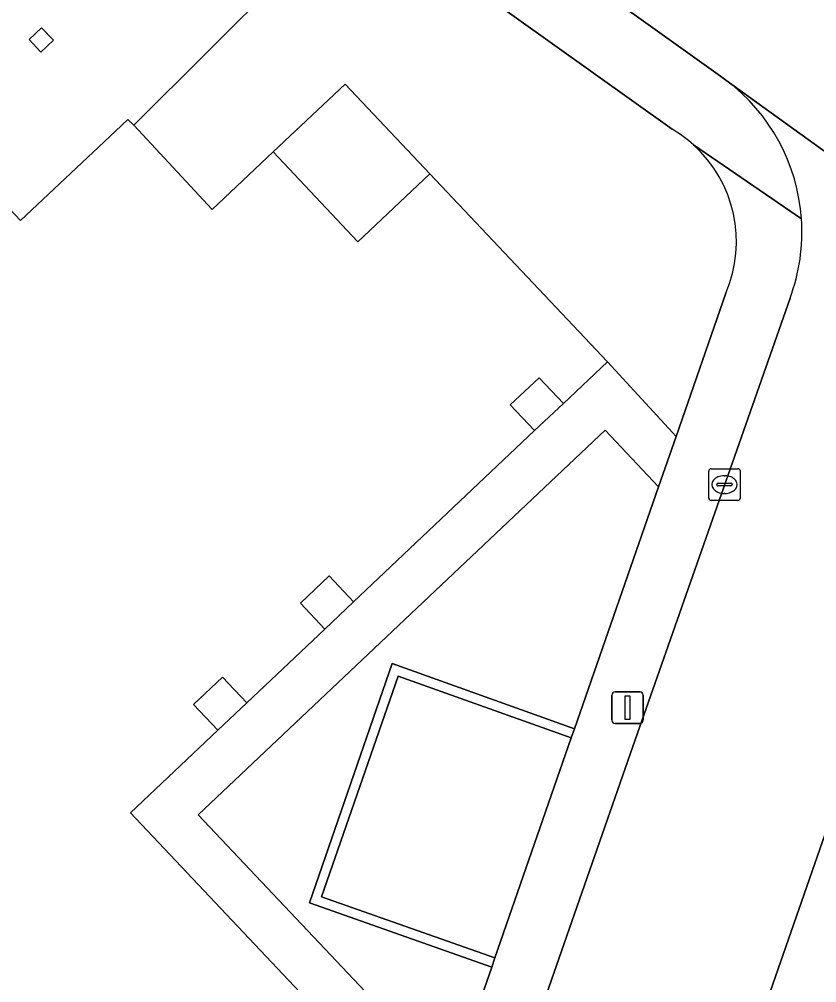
# Model space of a CAD drawing. Extents: x 162523 to 163266, y 381230 to 382050.
# Drawn here: x 163155.03 to 163180.25, y 381481.65 to 381512.12 of the extents above; entities that cross this region are included whole.
import ezdxf

# ---------------------------------------------------------------- set-up
doc = ezdxf.new("R2010")
doc.units = 0
for name, color, linetype in [('IMGEO_Erf', 7, 'Continuous'), ('IMGEO_Groenvoorziening', 7, 'Continuous'), ('IMGEO_Haag', 7, 'Continuous'), ('IMGEO_Kolk', 7, 'Continuous'), ('IMGEO_Lichtmast', 7, 'Continuous'), ('IMGEO_Muur', 7, 'Continuous'), ('IMGEO_Pand', 7, 'Continuous'), ('IMGEO_Pand_overbouw', 7, 'Continuous'), ('IMGEO_Parkeervlak_open', 7, 'Continuous'), ('IMGEO_Rijbaan_lokaal_open', 7, 'Continuous'), ('IMGEO_Struiken', 7, 'Continuous'), ('IMGEO_Voetpad_open', 7, 'Continuous')]:
    doc.layers.add(name, color=color, linetype=linetype)

msp = doc.modelspace()

# ---------------------------------------------------------------- linework, layer by layer
at = {"layer": 'IMGEO_Erf'}
for points in [[(163165.684, 381515.776), (163163.611, 381517.256), (163161.317, 381518.895), (163159.263, 381520.362), (163153.204, 381514.52), (163153.359, 381514.353), (163152.966, 381513.984), (163149.97, 381511.156), (163155.068, 381505.759), (163158.072, 381508.581), (163158.462, 381508.95), (163158.651, 381508.767)], [(163156.11, 381511.456), (163155.711, 381511.081), (163155.345, 381511.478), (163155.731, 381511.846)], [(163163.055, 381507.925), (163165.74, 381505.081), (163168.012, 381507.231), (163165.332, 381510.07)]]:
    msp.add_lwpolyline(points, close=True, dxfattribs=at)
at = {"layer": 'IMGEO_Groenvoorziening'}
msp.add_lwpolyline([(163170.073, 381482.44), (163164.59, 381484.368), (163167.009, 381491.348), (163172.487, 381489.391), (163172.59, 381489.685), (163166.825, 381491.745), (163164.213, 381484.177), (163169.971, 381482.146)], close=True, dxfattribs=at)
at = {"layer": 'IMGEO_Haag'}
msp.add_lwpolyline([(163170.073, 381482.44), (163164.59, 381484.368), (163167.009, 381491.348), (163172.487, 381489.391), (163172.59, 381489.685), (163166.825, 381491.745), (163164.213, 381484.177), (163169.971, 381482.146)], close=True, dxfattribs=at)
at = {"layer": 'IMGEO_Kolk'}
for p, q in [((163176.907, 381497.904), (163177.759, 381497.904)), ((163176.832, 381496.978), (163176.832, 381497.83)), ((163177.32, 381497.684), (163177.345, 381497.684)), ((163177.833, 381497.83), (163177.833, 381496.978)), ((163177.091, 381497.398), (163177.091, 381497.41)), ((163177.529, 381497.361), (163177.131, 381497.361)), ((163177.134, 381497.447), (163177.532, 381497.447)), ((163177.575, 381497.41), (163177.575, 381497.398)), ((163177.343, 381497.124), (163177.318, 381497.124)), ((163177.759, 381496.904), (163176.907, 381496.904))]:
    msp.add_line(p, q, dxfattribs=at)
for points in [[(163176.907, 381497.904), (163177.759, 381497.904)], [(163176.832, 381496.978), (163176.832, 381497.83)], [(163177.833, 381497.83), (163177.833, 381496.978)], [(163177.759, 381496.904), (163176.907, 381496.904)]]:
    msp.add_lwpolyline(points, dxfattribs=at)
for centre, radius, start, end in [((163176.909, 381497.828), 0.0765, 91.552, 178.448), ((163176.909, 381497.828), 0.0765, 91.552, 178.448), ((163177.757, 381497.828), 0.0765, 1.552, 88.448), ((163177.757, 381497.828), 0.0765, 1.552, 88.448), ((163177.131, 381497.407), 0.0403, 85.8775, 175.7526), ((163177.128, 381497.397), 0.0366, 178.938, 274.7102), ((163177.532, 381497.404), 0.043, 264.8664, 352.4533), ((163177.536, 381497.409), 0.0386, 1.7309, 96.639), ((163176.909, 381496.98), 0.0765, 181.552, 268.448), ((163176.909, 381496.98), 0.0765, 181.552, 268.448), ((163177.757, 381496.98), 0.0765, 271.552, 358.448), ((163177.757, 381496.98), 0.0765, 271.552, 358.448)]:
    msp.add_arc(centre, radius, start, end, dxfattribs=at)
for centre, major_axis, ratio, start_param, end_param in [((163177.319, 381497.404), (-0.387, 0.002), 0.722429, 4.712389, 7.853982), ((163177.344, 381497.404), (-0.39, 0.002), 0.717154, 1.570796, 4.712389)]:
    msp.add_ellipse(centre, major_axis=major_axis, ratio=ratio, start_param=start_param, end_param=end_param, dxfattribs=at)
at = {"layer": 'IMGEO_Lichtmast'}
for p, q in [((163173.773, 381489.95), (163173.773, 381490.75)), ((163173.773, 381490.75), (163173.773, 381489.95)), ((163173.873, 381490.85), (163174.663, 381490.85)), ((163174.663, 381490.85), (163173.873, 381490.85)), ((163174.763, 381490.75), (163174.763, 381489.95)), ((163174.763, 381489.95), (163174.763, 381490.75)), ((163174.663, 381489.85), (163173.873, 381489.85)), ((163173.873, 381489.85), (163174.663, 381489.85))]:
    msp.add_line(p, q, dxfattribs=at)
msp.add_lwpolyline([(163174.193, 381490.725), (163174.343, 381490.725), (163174.343, 381489.975), (163174.193, 381489.975), (163174.193, 381490.725)], dxfattribs=at)
for centre, start, end in [((163173.873, 381490.75), 90, 180), ((163173.873, 381490.75), 90, 180), ((163174.663, 381490.75), 0, 90), ((163174.663, 381490.75), 360, 90), ((163173.873, 381489.95), 180, 270), ((163173.873, 381489.95), 180, 270), ((163174.663, 381489.95), 270, 0), ((163174.663, 381489.95), 270, 0)]:
    msp.add_arc(centre, 0.1, start, end, dxfattribs=at)
at = {"layer": 'IMGEO_Muur'}
msp.add_lwpolyline([(163168.012, 381507.231), (163165.332, 381510.07), (163163.055, 381507.925)], dxfattribs=at)
at = {"layer": 'IMGEO_Pand'}
msp.add_lwpolyline([(163155.711, 381511.081), (163156.11, 381511.456), (163155.731, 381511.846), (163155.345, 381511.478)], close=True, dxfattribs=at)
msp.add_lwpolyline([(163166.578, 381478.516), (163158.551, 381487.02), (163161.309, 381489.641), (163160.537, 381490.453), (163161.452, 381491.314), (163162.222, 381490.5), (163164.692, 381492.837), (163163.922, 381493.65), (163164.832, 381494.515), (163165.601, 381493.701), (163171.328, 381499.112), (163170.559, 381499.926), (163171.469, 381500.779), (163172.238, 381499.966), (163173.632, 381501.286), (163168.012, 381507.231), (163165.74, 381505.081), (163163.055, 381507.925), (163161.133, 381506.108), (163158.651, 381508.767), (163158.462, 381508.95), (163158.072, 381508.581), (163155.068, 381505.759), (163149.97, 381511.156)], dxfattribs=at)
at = {"layer": 'IMGEO_Pand_overbouw'}
for points in [[(163172.238, 381499.966), (163171.469, 381500.779), (163170.559, 381499.926), (163171.328, 381499.112)], [(163165.601, 381493.701), (163164.832, 381494.515), (163163.922, 381493.65), (163164.692, 381492.837)], [(163161.309, 381489.641), (163162.222, 381490.5), (163161.452, 381491.314), (163160.537, 381490.453)]]:
    msp.add_lwpolyline(points, close=True, dxfattribs=at)
at = {"layer": 'IMGEO_Parkeervlak_open'}
msp.add_lwpolyline([(163183.745, 381495.623), (163167.529, 381449.06), (163171.946, 381447.48), (163172.578, 381449.301), (163177.355, 381463.071), (163183.415, 381480.537), (163187.405, 381492.035), (163188.588, 381495.444), (163185.974, 381496.32)], dxfattribs=at)
msp.add_lwpolyline([(163172.487, 381489.391), (163167.009, 381491.348), (163164.59, 381484.368), (163170.073, 381482.44)], close=True, dxfattribs=at)
at = {"layer": 'IMGEO_Rijbaan_lokaal_open'}
for points in [[(163189.839, 381509.84), (163171.48, 381522.956), (163170.968, 381523.319), (163168.056, 381525.381), (163165.069, 381527.497), (163161.104, 381521.814), (163168.241, 381516.724), (163177.201, 381510.323), (163177.291, 381510.259), (163177.38, 381510.194), (163191.754, 381499.836)], [(163191.754, 381499.836), (163177.38, 381510.194)], [(163179.406, 381503.302), (163174.435, 381489.122), (163171.219, 381479.897), (163163.587, 381458.055)], [(163167.529, 381449.06), (163183.745, 381495.623)]]:
    msp.add_lwpolyline(points, dxfattribs=at)
for centre, radius, start, end in [((163173.789, 381505.396), 5.993, 3.9026, 53.1866), ((163173.818, 381505.388), 5.964, 339.5317, 4.003)]:
    msp.add_arc(centre, radius, start, end, dxfattribs=at)
at = {"layer": 'IMGEO_Struiken'}
msp.add_lwpolyline([(163175.673, 381508.643), (163165.684, 381515.776), (163158.651, 381508.767), (163161.133, 381506.108), (163163.055, 381507.925), (163165.332, 381510.07), (163168.012, 381507.231), (163173.632, 381501.286), (163175.801, 381498.93), (163177.375, 381503.46)], dxfattribs=at)
msp.add_lwpolyline([(163175.247, 381497.335), (163173.564, 381499.124), (163160.689, 381486.964), (163168.701, 381478.49), (163169.971, 381482.146), (163164.213, 381484.177), (163166.825, 381491.745), (163172.59, 381489.685)], close=True, dxfattribs=at)
for centre, radius, start, end in [((163173.606, 381505.114), 4.09, 47.8097, 59.6461), ((163173.582, 381505.086), 4.127, 336.7947, 47.8222)]:
    msp.add_arc(centre, radius, start, end, dxfattribs=at)
at = {"layer": 'IMGEO_Voetpad_open'}
for points in [[(163177.38, 381510.194), (163177.291, 381510.259), (163177.201, 381510.323), (163168.241, 381516.724), (163161.104, 381521.814), (163160.891, 381521.966), (163157.1, 381524.676), (163155.592, 381525.754), (163147.662, 381531.434), (163130.622, 381543.577)], [(163165.684, 381515.776), (163175.673, 381508.643)], [(163176.353, 381508.144), (163179.768, 381505.804)], [(163179.768, 381505.804), (163176.353, 381508.144)], [(163177.375, 381503.46), (163175.801, 381498.93), (163175.247, 381497.335), (163172.59, 381489.685), (163172.487, 381489.391), (163170.073, 381482.44), (163169.971, 381482.146), (163168.701, 381478.49), (163168.566, 381478.101), (163163.331, 381463.216), (163162.859, 381461.794), (163162.34, 381460.355)], [(163174.435, 381489.122), (163179.406, 381503.302)], [(163168.701, 381478.49), (163160.689, 381486.964), (163173.564, 381499.124), (163175.247, 381497.335), (163175.801, 381498.93), (163173.632, 381501.286), (163172.238, 381499.966), (163171.469, 381500.779), (163170.559, 381499.926), (163171.328, 381499.112), (163165.601, 381493.701), (163164.832, 381494.515), (163163.922, 381493.65), (163164.692, 381492.837), (163162.222, 381490.5), (163161.452, 381491.314), (163160.537, 381490.453), (163161.309, 381489.641), (163158.551, 381487.02), (163166.578, 381478.516)], [(163163.587, 381458.055), (163171.219, 381479.897), (163174.435, 381489.122)]]:
    msp.add_lwpolyline(points, dxfattribs=at)
for centre, radius, start, end in [((163173.789, 381505.396), 5.993, 3.9026, 53.1866), ((163173.606, 381505.114), 4.09, 47.8097, 59.6461), ((163173.582, 381505.086), 4.127, 336.7947, 47.8222), ((163173.818, 381505.388), 5.964, 339.5317, 4.003)]:
    msp.add_arc(centre, radius, start, end, dxfattribs=at)

doc.saveas('drawing.dxf')
